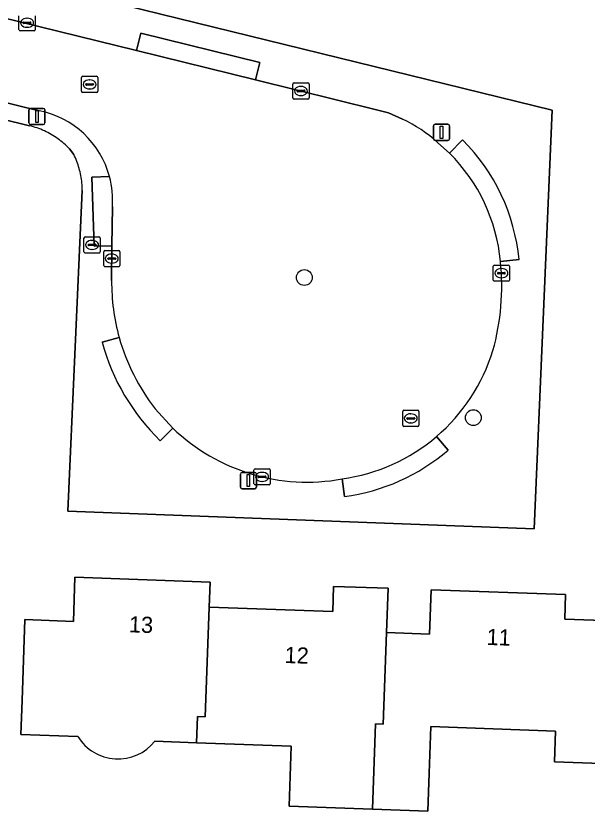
# Model space of a CAD drawing. Extents: x 160732 to 162107, y 387428 to 388479.
# Drawn here: x 161841.1 to 161876.39, y 387777.04 to 387826.17 of the extents above; entities that cross this region are included whole.
import ezdxf

# ---------------------------------------------------------------- set-up
doc = ezdxf.new("R2010")
doc.units = 0
for name, color, linetype in [('IMGEO_Boom', 7, 'Continuous'), ('IMGEO_Brandkraan', 7, 'Continuous'), ('IMGEO_Erf', 7, 'Continuous'), ('IMGEO_Kolk', 7, 'Continuous'), ('IMGEO_Lichtmast', 7, 'Continuous'), ('IMGEO_Pand', 7, 'Continuous'), ('IMGEO_Pand_nummerreeks', 7, 'Continuous'), ('IMGEO_Rijbaan_lokaal_open', 7, 'Continuous'), ('IMGEO_Rioolput', 7, 'Continuous'), ('IMGEO_Voetpad_open', 7, 'Continuous')]:
    doc.layers.add(name, color=color, linetype=linetype)

msp = doc.modelspace()

# ---------------------------------------------------------------- linework, layer by layer
at = {"layer": 'IMGEO_Boom'}
for centre in [(161858.919, 387810), (161869.361, 387801.348)]:
    msp.add_circle(centre, 0.489, dxfattribs=at)
at = {"layer": 'IMGEO_Brandkraan'}
for p, q in [((161845.31, 387811.592), (161845.31, 387812.444)), ((161845.385, 387812.518), (161846.237, 387812.518)), ((161845.798, 387812.298), (161845.823, 387812.298)), ((161846.311, 387812.444), (161846.311, 387811.592)), ((161845.569, 387812.012), (161845.569, 387812.024)), ((161846.007, 387811.975), (161845.609, 387811.975)), ((161845.612, 387812.061), (161846.01, 387812.061)), ((161845.821, 387811.738), (161845.796, 387811.738)), ((161846.053, 387812.024), (161846.053, 387812.012)), ((161846.237, 387811.518), (161845.385, 387811.518))]:
    msp.add_line(p, q, dxfattribs=at)
for points in [[(161845.31, 387811.592), (161845.31, 387812.444)], [(161845.385, 387812.518), (161846.237, 387812.518)], [(161846.311, 387812.444), (161846.311, 387811.592)], [(161846.237, 387811.518), (161845.385, 387811.518)]]:
    msp.add_lwpolyline(points, dxfattribs=at)
for centre, radius, start, end in [((161845.387, 387812.442), 0.0765, 91.552, 178.448), ((161845.387, 387812.442), 0.0765, 91.552, 178.448), ((161846.235, 387812.442), 0.0765, 1.552, 88.448), ((161846.235, 387812.442), 0.0765, 1.552, 88.448), ((161845.609, 387812.021), 0.0403, 85.8775, 175.7526), ((161845.606, 387812.011), 0.0366, 178.938, 274.7102), ((161846.01, 387812.018), 0.043, 264.8664, 352.4533), ((161846.014, 387812.023), 0.0386, 1.7309, 96.639), ((161845.387, 387811.594), 0.0765, 181.552, 268.448), ((161845.387, 387811.594), 0.0765, 181.552, 268.448), ((161846.235, 387811.594), 0.0765, 271.552, 358.448), ((161846.235, 387811.594), 0.0765, 271.552, 358.448)]:
    msp.add_arc(centre, radius, start, end, dxfattribs=at)
for centre, major_axis, ratio, start_param, end_param in [((161845.797, 387812.018), (-0.387, 0.002), 0.722429, 4.712389, 7.853982), ((161845.822, 387812.018), (-0.39, 0.002), 0.717154, 1.570796, 4.712389)]:
    msp.add_ellipse(centre, major_axis=major_axis, ratio=ratio, start_param=start_param, end_param=end_param, dxfattribs=at)
at = {"layer": 'IMGEO_Erf'}
for points in [[(161784.714, 387842.329), (161785.067, 387842.242), (161874.224, 387820.339), (161873.115, 387794.481), (161844.304, 387795.561), (161845.181, 387814.927), (161845.203, 387815.385)], [(161841.954, 387819.379), (161814.765, 387826.081), (161814.749, 387826.018), (161810.821, 387826.986), (161810.837, 387827.049), (161790.23, 387832.17), (161786.894, 387832.922)], [(161844.678, 387817.598), (161844.418, 387817.947)], [(161844.934, 387781.643), (161841.414, 387781.768), (161841.488, 387783.872), (161841.665, 387788.868), (161844.655, 387788.762), (161844.751, 387791.487), (161853.102, 387791.191)], [(161853.102, 387791.191), (161853.047, 387789.639), (161860.672, 387789.369), (161860.727, 387790.922), (161864.098, 387790.802), (161864.001, 387788.072), (161866.65, 387787.978), (161866.746, 387790.71), (161875.06, 387790.416), (161875.006, 387788.892), (161880.329, 387788.704), (161880.052, 387780.832), (161877.256, 387779.988), (161874.367, 387780.09), (161874.433, 387781.986), (161866.743, 387782.258), (161866.641, 387779.387), (161866.558, 387777.039), (161863.132, 387777.16), (161857.985, 387777.342), (161858.115, 387781.054), (161852.263, 387781.26), (161849.685, 387781.351)]]:
    msp.add_lwpolyline(points, dxfattribs=at)
for centre, radius, start, end in [((161840.795, 387814.555), 4.961, 70.9309, 76.4915), ((161840.855, 387814.699), 4.805, 65.3045, 71.0485), ((161840.779, 387814.524), 4.996, 59.8188, 65.3504), ((161840.788, 387814.542), 4.976, 54.2629, 59.8091), ((161840.731, 387814.456), 5.08, 48.8673, 54.2966), ((161840.44, 387814.184), 5.476, 43.4051, 48.4457), ((161840.088, 387815.298), 5.134, 21.4902, 26.6123), ((161840.554, 387815.48), 4.634, 15.8319, 21.5115), ((161840.052, 387815.33), 5.158, 10.8222, 15.9165), ((161840.041, 387815.351), 5.164, 5.4798, 10.5683), ((161840.417, 387815.396), 4.786, 359.8682, 5.3709), ((161847.413, 387783.173), 2.913, 211.689, 321.277)]:
    msp.add_arc(centre, radius, start, end, dxfattribs=at)
at = {"layer": 'IMGEO_Kolk'}
for p, q in [((161841.296, 387825.314), (161841.296, 387826.166)), ((161841.784, 387826.02), (161841.809, 387826.02)), ((161842.297, 387826.166), (161842.297, 387825.314)), ((161841.555, 387825.734), (161841.555, 387825.746)), ((161841.993, 387825.697), (161841.595, 387825.697)), ((161841.598, 387825.783), (161841.996, 387825.783)), ((161841.807, 387825.46), (161841.782, 387825.46)), ((161842.039, 387825.746), (161842.039, 387825.734)), ((161842.223, 387825.24), (161841.371, 387825.24)), ((161858.286, 387822.027), (161859.138, 387822.027)), ((161858.211, 387821.101), (161858.211, 387821.953)), ((161858.47, 387821.521), (161858.47, 387821.533)), ((161858.513, 387821.57), (161858.911, 387821.57)), ((161858.699, 387821.807), (161858.724, 387821.807)), ((161858.954, 387821.533), (161858.954, 387821.521)), ((161859.212, 387821.953), (161859.212, 387821.101)), ((161859.138, 387821.027), (161858.286, 387821.027)), ((161858.908, 387821.484), (161858.51, 387821.484)), ((161858.722, 387821.247), (161858.697, 387821.247)), ((161846.603, 387811.673), (161847.455, 387811.673)), ((161846.528, 387810.747), (161846.528, 387811.599)), ((161846.787, 387811.167), (161846.787, 387811.179)), ((161846.83, 387811.216), (161847.228, 387811.216)), ((161847.016, 387811.453), (161847.041, 387811.453)), ((161847.271, 387811.179), (161847.271, 387811.167)), ((161847.529, 387811.599), (161847.529, 387810.747)), ((161847.225, 387811.13), (161846.827, 387811.13)), ((161847.039, 387810.893), (161847.014, 387810.893)), ((161870.593, 387809.846), (161870.593, 387810.698)), ((161870.668, 387810.772), (161871.52, 387810.772)), ((161871.594, 387810.698), (161871.594, 387809.846)), ((161847.455, 387810.673), (161846.603, 387810.673)), ((161870.852, 387810.266), (161870.852, 387810.278)), ((161871.29, 387810.229), (161870.892, 387810.229)), ((161870.895, 387810.315), (161871.293, 387810.315)), ((161871.081, 387810.552), (161871.106, 387810.552)), ((161871.336, 387810.278), (161871.336, 387810.266)), ((161871.52, 387809.772), (161870.668, 387809.772)), ((161871.104, 387809.992), (161871.079, 387809.992)), ((161855.811, 387797.262), (161855.811, 387798.114)), ((161855.886, 387798.188), (161856.738, 387798.188)), ((161856.299, 387797.968), (161856.324, 387797.968)), ((161856.812, 387798.114), (161856.812, 387797.262)), ((161856.07, 387797.682), (161856.07, 387797.694)), ((161856.508, 387797.645), (161856.11, 387797.645)), ((161856.113, 387797.731), (161856.511, 387797.731)), ((161856.554, 387797.694), (161856.554, 387797.682)), ((161856.738, 387797.188), (161855.886, 387797.188)), ((161856.322, 387797.408), (161856.297, 387797.408))]:
    msp.add_line(p, q, dxfattribs=at)
for points in [[(161841.296, 387825.314), (161841.296, 387826.166)], [(161842.297, 387826.166), (161842.297, 387825.314)], [(161842.223, 387825.24), (161841.371, 387825.24)], [(161858.286, 387822.027), (161859.138, 387822.027)], [(161858.211, 387821.101), (161858.211, 387821.953)], [(161859.212, 387821.953), (161859.212, 387821.101)], [(161859.138, 387821.027), (161858.286, 387821.027)], [(161846.603, 387811.673), (161847.455, 387811.673)], [(161846.528, 387810.747), (161846.528, 387811.599)], [(161847.529, 387811.599), (161847.529, 387810.747)], [(161870.593, 387809.846), (161870.593, 387810.698)], [(161870.668, 387810.772), (161871.52, 387810.772)], [(161871.594, 387810.698), (161871.594, 387809.846)], [(161847.455, 387810.673), (161846.603, 387810.673)], [(161871.52, 387809.772), (161870.668, 387809.772)], [(161855.811, 387797.262), (161855.811, 387798.114)], [(161855.886, 387798.188), (161856.738, 387798.188)], [(161856.812, 387798.114), (161856.812, 387797.262)], [(161856.738, 387797.188), (161855.886, 387797.188)]]:
    msp.add_lwpolyline(points, dxfattribs=at)
for centre, radius, start, end in [((161841.595, 387825.743), 0.0403, 85.8775, 175.7526), ((161841.592, 387825.733), 0.0366, 178.938, 274.7102), ((161841.996, 387825.74), 0.043, 264.8664, 352.4533), ((161842, 387825.745), 0.0386, 1.7309, 96.639), ((161841.373, 387825.316), 0.0765, 181.552, 268.448), ((161841.373, 387825.316), 0.0765, 181.552, 268.448), ((161842.221, 387825.316), 0.0765, 271.552, 358.448), ((161842.221, 387825.316), 0.0765, 271.552, 358.448), ((161858.288, 387821.951), 0.0765, 91.552, 178.448), ((161858.288, 387821.951), 0.0765, 91.552, 178.448), ((161859.136, 387821.951), 0.0765, 1.552, 88.448), ((161859.136, 387821.951), 0.0765, 1.552, 88.448), ((161858.51, 387821.53), 0.0403, 85.8775, 175.7526), ((161858.507, 387821.52), 0.0366, 178.938, 274.7102), ((161858.911, 387821.527), 0.043, 264.8664, 352.4533), ((161858.915, 387821.532), 0.0386, 1.7309, 96.639), ((161858.288, 387821.103), 0.0765, 181.552, 268.448), ((161858.288, 387821.103), 0.0765, 181.552, 268.448), ((161859.136, 387821.103), 0.0765, 271.552, 358.448), ((161859.136, 387821.103), 0.0765, 271.552, 358.448), ((161846.605, 387811.597), 0.0765, 91.552, 178.448), ((161846.605, 387811.597), 0.0765, 91.552, 178.448), ((161847.453, 387811.597), 0.0765, 1.552, 88.448), ((161847.453, 387811.597), 0.0765, 1.552, 88.448), ((161846.827, 387811.176), 0.0403, 85.8775, 175.7526), ((161847.232, 387811.178), 0.0386, 1.7309, 96.639), ((161846.605, 387810.749), 0.0765, 181.552, 268.448), ((161846.605, 387810.749), 0.0765, 181.552, 268.448), ((161846.824, 387811.166), 0.0366, 178.938, 274.7102), ((161847.228, 387811.173), 0.043, 264.8664, 352.4533), ((161847.453, 387810.749), 0.0765, 271.552, 358.448), ((161847.453, 387810.749), 0.0765, 271.552, 358.448), ((161870.67, 387810.696), 0.0765, 91.552, 178.448), ((161870.67, 387810.696), 0.0765, 91.552, 178.448), ((161871.518, 387810.696), 0.0765, 1.552, 88.448), ((161871.518, 387810.696), 0.0765, 1.552, 88.448), ((161870.892, 387810.275), 0.0403, 85.8775, 175.7526), ((161870.889, 387810.265), 0.0366, 178.938, 274.7102), ((161871.293, 387810.272), 0.043, 264.8664, 352.4533), ((161871.297, 387810.277), 0.0386, 1.7309, 96.639), ((161870.67, 387809.848), 0.0765, 181.552, 268.448), ((161870.67, 387809.848), 0.0765, 181.552, 268.448), ((161871.518, 387809.848), 0.0765, 271.552, 358.448), ((161871.518, 387809.848), 0.0765, 271.552, 358.448), ((161855.888, 387798.112), 0.0765, 91.552, 178.448), ((161855.888, 387798.112), 0.0765, 91.552, 178.448), ((161856.736, 387798.112), 0.0765, 1.552, 88.448), ((161856.736, 387798.112), 0.0765, 1.552, 88.448), ((161856.11, 387797.691), 0.0403, 85.8775, 175.7526), ((161856.107, 387797.681), 0.0366, 178.938, 274.7102), ((161856.511, 387797.688), 0.043, 264.8664, 352.4533), ((161856.515, 387797.693), 0.0386, 1.7309, 96.639), ((161855.888, 387797.264), 0.0765, 181.552, 268.448), ((161855.888, 387797.264), 0.0765, 181.552, 268.448), ((161856.736, 387797.264), 0.0765, 271.552, 358.448), ((161856.736, 387797.264), 0.0765, 271.552, 358.448)]:
    msp.add_arc(centre, radius, start, end, dxfattribs=at)
for centre, major_axis, ratio, start_param, end_param in [((161841.783, 387825.74), (-0.387, 0.002), 0.722429, 4.712389, 7.853982), ((161841.808, 387825.74), (-0.39, 0.002), 0.717154, 1.570796, 4.712389), ((161858.698, 387821.527), (-0.387, 0.002), 0.722429, 4.712389, 7.853982), ((161858.723, 387821.527), (-0.39, 0.002), 0.717154, 1.570796, 4.712389), ((161847.015, 387811.173), (-0.387, 0.002), 0.722429, 4.712389, 7.853982), ((161847.04, 387811.173), (-0.39, 0.002), 0.717154, 1.570796, 4.712389), ((161871.08, 387810.272), (-0.387, 0.002), 0.722429, 4.712389, 7.853982), ((161871.105, 387810.272), (-0.39, 0.002), 0.717154, 1.570796, 4.712389), ((161856.298, 387797.688), (-0.387, 0.002), 0.722429, 4.712389, 7.853982), ((161856.323, 387797.688), (-0.39, 0.002), 0.717154, 1.570796, 4.712389)]:
    msp.add_ellipse(centre, major_axis=major_axis, ratio=ratio, start_param=start_param, end_param=end_param, dxfattribs=at)
at = {"layer": 'IMGEO_Lichtmast'}
for p, q in [((161841.908, 387819.555), (161841.908, 387820.355)), ((161841.908, 387820.355), (161841.908, 387819.555)), ((161842.008, 387820.455), (161842.798, 387820.455)), ((161842.798, 387820.455), (161842.008, 387820.455)), ((161842.898, 387820.355), (161842.898, 387819.555)), ((161842.898, 387819.555), (161842.898, 387820.355)), ((161842.798, 387819.455), (161842.008, 387819.455)), ((161842.008, 387819.455), (161842.798, 387819.455)), ((161866.9, 387818.573), (161866.9, 387819.373)), ((161866.9, 387819.373), (161866.9, 387818.573)), ((161867, 387819.473), (161867.79, 387819.473)), ((161867.79, 387819.473), (161867, 387819.473)), ((161867.89, 387819.373), (161867.89, 387818.573)), ((161867.89, 387818.573), (161867.89, 387819.373)), ((161867.79, 387818.473), (161867, 387818.473)), ((161867, 387818.473), (161867.79, 387818.473)), ((161855.071, 387797.958), (161855.861, 387797.958)), ((161855.861, 387797.958), (161855.071, 387797.958)), ((161854.971, 387797.058), (161854.971, 387797.858)), ((161854.971, 387797.858), (161854.971, 387797.058)), ((161855.961, 387797.858), (161855.961, 387797.058)), ((161855.961, 387797.058), (161855.961, 387797.858)), ((161855.861, 387796.958), (161855.071, 387796.958)), ((161855.071, 387796.958), (161855.861, 387796.958))]:
    msp.add_line(p, q, dxfattribs=at)
for points in [[(161842.328, 387820.33), (161842.478, 387820.33), (161842.478, 387819.58), (161842.328, 387819.58), (161842.328, 387820.33)], [(161867.32, 387819.348), (161867.47, 387819.348), (161867.47, 387818.598), (161867.32, 387818.598), (161867.32, 387819.348)], [(161855.391, 387797.833), (161855.541, 387797.833), (161855.541, 387797.083), (161855.391, 387797.083), (161855.391, 387797.833)]]:
    msp.add_lwpolyline(points, dxfattribs=at)
for centre, start, end in [((161842.008, 387820.355), 90, 180), ((161842.008, 387820.355), 90, 180), ((161842.798, 387820.355), 0, 90), ((161842.798, 387820.355), 360, 90), ((161842.008, 387819.555), 180, 270), ((161842.008, 387819.555), 180, 270), ((161842.798, 387819.555), 270, 0), ((161842.798, 387819.555), 270, 0), ((161867, 387819.373), 90, 180), ((161867, 387819.373), 90, 180), ((161867.79, 387819.373), 0, 90), ((161867.79, 387819.373), 360, 90), ((161867, 387818.573), 180, 270), ((161867, 387818.573), 180, 270), ((161867.79, 387818.573), 270, 0), ((161867.79, 387818.573), 270, 0), ((161855.071, 387797.858), 90, 180), ((161855.071, 387797.858), 90, 180), ((161855.861, 387797.858), 0, 90), ((161855.861, 387797.858), 360, 90), ((161855.071, 387797.058), 180, 270), ((161855.071, 387797.058), 180, 270), ((161855.861, 387797.058), 270, 0), ((161855.861, 387797.058), 270, 0)]:
    msp.add_arc(centre, 0.1, start, end, dxfattribs=at)
at = {"layer": 'IMGEO_Pand'}
for points in [[(161853.047, 387789.639), (161853.102, 387791.191), (161844.751, 387791.487), (161844.655, 387788.762), (161841.665, 387788.868), (161841.488, 387783.872), (161841.414, 387781.768), (161844.934, 387781.643)], [(161849.685, 387781.351), (161852.263, 387781.26), (161852.32, 387782.88), (161852.804, 387782.863), (161853.047, 387789.639)]]:
    msp.add_lwpolyline(points, dxfattribs=at)
for points in [[(161852.804, 387782.863), (161852.32, 387782.88), (161852.263, 387781.26), (161858.115, 387781.054), (161857.985, 387777.342), (161863.132, 387777.16), (161863.318, 387782.42), (161863.8, 387782.403), (161864.001, 387788.072), (161864.098, 387790.802), (161860.727, 387790.922), (161860.672, 387789.369), (161853.047, 387789.639)], [(161880.329, 387788.704), (161875.006, 387788.892), (161875.06, 387790.416), (161866.746, 387790.71), (161866.65, 387787.978), (161864.001, 387788.072), (161863.8, 387782.403), (161863.318, 387782.42), (161863.132, 387777.16), (161866.558, 387777.039), (161866.641, 387779.387), (161866.743, 387782.258), (161874.433, 387781.986), (161874.367, 387780.09), (161877.256, 387779.988), (161880.052, 387780.832)]]:
    msp.add_lwpolyline(points, close=True, dxfattribs=at)
msp.add_arc((161847.413, 387783.173), 2.913, 211.689, 321.277, dxfattribs=at)
at = {"layer": 'IMGEO_Rijbaan_lokaal_open'}
for points in [[(161864.988, 387819.785), (161864.128, 387820.17), (161863.376, 387820.364), (161855.896, 387822.211), (161848.547, 387824.026), (161834.111, 387827.59), (161826.669, 387829.428), (161812.174, 387833.007), (161804.783, 387834.832), (161792.916, 387837.681), (161789.875, 387838.412), (161785.081, 387839.604), (161784.931, 387839.642), (161783.492, 387834.657), (161790.529, 387833.019), (161811.087, 387828.053), (161815.015, 387827.085), (161842.541, 387820.302)], [(161867.878, 387817.689), (161867.173, 387818.331)], [(161847.066, 387814.369), (161847.039, 387811.969), (161847.015, 387809.818)], [(161849.713, 387801.883), (161850.79, 387800.703)]]:
    msp.add_lwpolyline(points, dxfattribs=at)
for centre, radius, start, end in [((161841.455, 387814.781), 5.627, 15.0083, 78.8722), ((161861.151, 387811.65), 8.995, 47.9695, 64.7473), ((161860.232, 387809.991), 10.85, 5.337, 45.1947), ((161841.42, 387814.78), 5.661, 355.8353, 14.9238), ((161856.433, 387809.463), 14.683, 344.2878, 6.0078), ((161859.838, 387809.741), 12.823, 179.6575, 195.5809), ((161859.787, 387809.735), 12.772, 195.6129, 217.9318), ((161859.703, 387808.823), 11.364, 310.4747, 342.9307), ((161859.085, 387809.335), 11.971, 226.1422, 280.4161), ((161859.699, 387808.819), 11.364, 277.8384, 310.5035)]:
    msp.add_arc(centre, radius, start, end, dxfattribs=at)
at = {"layer": 'IMGEO_Rioolput'}
for p, q in [((161845.158, 387821.507), (161845.158, 387822.359)), ((161845.233, 387822.433), (161846.085, 387822.433)), ((161845.646, 387822.213), (161845.671, 387822.213)), ((161846.159, 387822.359), (161846.159, 387821.507)), ((161845.417, 387821.927), (161845.417, 387821.939)), ((161845.855, 387821.89), (161845.457, 387821.89)), ((161845.46, 387821.976), (161845.858, 387821.976)), ((161845.669, 387821.653), (161845.644, 387821.653)), ((161845.901, 387821.939), (161845.901, 387821.927)), ((161846.085, 387821.433), (161845.233, 387821.433)), ((161864.995, 387800.876), (161864.995, 387801.728)), ((161865.07, 387801.802), (161865.922, 387801.802)), ((161865.483, 387801.582), (161865.508, 387801.582)), ((161865.996, 387801.728), (161865.996, 387800.876)), ((161865.254, 387801.296), (161865.254, 387801.308)), ((161865.692, 387801.259), (161865.294, 387801.259)), ((161865.297, 387801.345), (161865.695, 387801.345)), ((161865.506, 387801.022), (161865.481, 387801.022)), ((161865.738, 387801.308), (161865.738, 387801.296)), ((161865.922, 387800.802), (161865.07, 387800.802))]:
    msp.add_line(p, q, dxfattribs=at)
for points in [[(161845.158, 387821.507), (161845.158, 387822.359)], [(161845.233, 387822.433), (161846.085, 387822.433)], [(161846.159, 387822.359), (161846.159, 387821.507)], [(161846.085, 387821.433), (161845.233, 387821.433)], [(161864.995, 387800.876), (161864.995, 387801.728)], [(161865.07, 387801.802), (161865.922, 387801.802)], [(161865.996, 387801.728), (161865.996, 387800.876)], [(161865.922, 387800.802), (161865.07, 387800.802)]]:
    msp.add_lwpolyline(points, dxfattribs=at)
for centre, radius, start, end in [((161845.235, 387822.357), 0.0765, 91.552, 178.448), ((161845.235, 387822.357), 0.0765, 91.552, 178.448), ((161846.083, 387822.357), 0.0765, 1.552, 88.448), ((161846.083, 387822.357), 0.0765, 1.552, 88.448), ((161845.235, 387821.509), 0.0765, 181.552, 268.448), ((161845.235, 387821.509), 0.0765, 181.552, 268.448), ((161845.457, 387821.936), 0.0403, 85.8775, 175.7526), ((161845.454, 387821.926), 0.0366, 178.938, 274.7102), ((161845.858, 387821.933), 0.043, 264.8664, 352.4533), ((161845.862, 387821.938), 0.0386, 1.7309, 96.639), ((161846.083, 387821.509), 0.0765, 271.552, 358.448), ((161846.083, 387821.509), 0.0765, 271.552, 358.448), ((161865.072, 387801.726), 0.0765, 91.552, 178.448), ((161865.072, 387801.726), 0.0765, 91.552, 178.448), ((161865.92, 387801.726), 0.0765, 1.552, 88.448), ((161865.92, 387801.726), 0.0765, 1.552, 88.448), ((161865.072, 387800.878), 0.0765, 181.552, 268.448), ((161865.072, 387800.878), 0.0765, 181.552, 268.448), ((161865.294, 387801.305), 0.0403, 85.8775, 175.7526), ((161865.291, 387801.295), 0.0366, 178.938, 274.7102), ((161865.695, 387801.302), 0.043, 264.8664, 352.4533), ((161865.699, 387801.307), 0.0386, 1.7309, 96.639), ((161865.92, 387800.878), 0.0765, 271.552, 358.448), ((161865.92, 387800.878), 0.0765, 271.552, 358.448)]:
    msp.add_arc(centre, radius, start, end, dxfattribs=at)
for centre, major_axis, ratio, start_param, end_param in [((161845.645, 387821.933), (-0.387, 0.002), 0.722429, 4.712389, 7.853982), ((161845.67, 387821.933), (-0.39, 0.002), 0.717154, 1.570796, 4.712389), ((161865.482, 387801.302), (-0.387, 0.002), 0.722429, 4.712389, 7.853982), ((161865.507, 387801.302), (-0.39, 0.002), 0.717154, 1.570796, 4.712389)]:
    msp.add_ellipse(centre, major_axis=major_axis, ratio=ratio, start_param=start_param, end_param=end_param, dxfattribs=at)
at = {"layer": 'IMGEO_Voetpad_open'}
for points in [[(161783.097, 387844.472), (161782.182, 387840.344), (161784.931, 387839.642), (161785.081, 387839.604), (161785.324, 387840.54), (161790.105, 387839.363), (161789.875, 387838.412), (161792.916, 387837.681), (161804.783, 387834.832), (161805.049, 387835.899), (161812.44, 387834.074), (161812.174, 387833.007), (161826.669, 387829.428), (161826.935, 387830.495), (161834.377, 387828.657), (161834.111, 387827.59), (161848.547, 387824.026), (161848.813, 387825.093), (161856.162, 387823.278), (161855.896, 387822.211), (161863.376, 387820.364), (161864.128, 387820.17), (161864.988, 387819.785)], [(161845.203, 387815.385), (161845.181, 387814.927), (161844.304, 387795.561), (161873.115, 387794.481), (161874.224, 387820.339), (161785.067, 387842.242)], [(161842.541, 387820.302), (161815.015, 387827.085), (161814.765, 387826.081), (161841.954, 387819.379)], [(161867.173, 387818.331), (161867.878, 387817.689), (161868.689, 387818.505)], [(161868.689, 387818.505), (161867.878, 387817.689)], [(161844.418, 387817.947), (161844.678, 387817.598)], [(161846.89, 387816.238), (161845.791, 387816.2), (161845.94, 387811.931), (161847.039, 387811.969), (161847.066, 387814.369)], [(161847.015, 387809.818), (161847.039, 387811.969), (161845.94, 387811.931), (161845.791, 387816.2), (161846.89, 387816.238)], [(161871.035, 387811), (161872.181, 387811.107)], [(161872.181, 387811.107), (161871.035, 387811)], [(161847.486, 387806.297), (161846.425, 387806.005)], [(161846.425, 387806.005), (161847.486, 387806.297)], [(161850.022, 387799.915), (161850.79, 387800.703), (161849.713, 387801.883)], [(161850.79, 387800.703), (161850.022, 387799.915)], [(161867.799, 387799.345), (161867.08, 387800.178)], [(161867.08, 387800.178), (161867.799, 387799.345)], [(161861.249, 387797.561), (161861.393, 387796.471)], [(161861.393, 387796.471), (161861.249, 387797.561)]]:
    msp.add_lwpolyline(points, dxfattribs=at)
msp.add_lwpolyline([(161856.162, 387823.278), (161848.813, 387825.093), (161848.547, 387824.026), (161855.896, 387822.211)], close=True, dxfattribs=at)
for centre, radius, start, end in [((161841.455, 387814.781), 5.627, 15.0083, 78.8722), ((161861.151, 387811.65), 8.995, 47.9695, 64.7473), ((161840.795, 387814.555), 4.961, 70.9309, 76.4915), ((161840.855, 387814.699), 4.805, 65.3045, 71.0485), ((161840.779, 387814.524), 4.996, 59.8188, 65.3504), ((161840.788, 387814.542), 4.976, 54.2629, 59.8091), ((161840.731, 387814.456), 5.08, 48.8673, 54.2966), ((161840.44, 387814.184), 5.476, 43.4051, 48.4457), ((161860.236, 387809.992), 11.997, 5.3332, 45.2033), ((161860.236, 387809.992), 11.997, 5.3332, 45.2033), ((161840.088, 387815.298), 5.134, 21.4902, 26.6123), ((161860.232, 387809.991), 10.85, 5.337, 45.1947), ((161840.554, 387815.48), 4.634, 15.8319, 21.5115), ((161840.052, 387815.33), 5.158, 10.8222, 15.9165), ((161840.041, 387815.351), 5.164, 5.4798, 10.5683), ((161841.42, 387814.78), 5.661, 355.8353, 14.9238), ((161840.417, 387815.396), 4.786, 359.8682, 5.3709), ((161856.433, 387809.463), 14.683, 344.2878, 6.0078), ((161859.838, 387809.741), 12.823, 179.6575, 195.5809), ((161859.787, 387809.735), 12.772, 195.6129, 217.9318), ((161859.46, 387809.597), 13.521, 195.4052, 225.7304), ((161859.46, 387809.597), 13.521, 195.4052, 225.7304), ((161859.703, 387808.823), 11.364, 310.4747, 342.9307), ((161859.085, 387809.335), 11.971, 226.1422, 280.4161), ((161859.699, 387808.819), 11.364, 277.8384, 310.5035), ((161859.784, 387808.634), 12.269, 277.5369, 310.7891), ((161859.784, 387808.634), 12.269, 277.5369, 310.7891)]:
    msp.add_arc(centre, radius, start, end, dxfattribs=at)

# ---------------------------------------------------------------- texts
at = {"layer": 'IMGEO_Pand_nummerreeks'}
for s, rotation, p in [('13', 357.9717, (161848.076, 387788.087)), ('11', 357.9775, (161870.167, 387787.307)), ('12', 357.972, (161857.691, 387786.192))]:
    msp.add_text(s, height=1, rotation=rotation, dxfattribs=at).set_placement(p)

doc.saveas('drawing.dxf')
